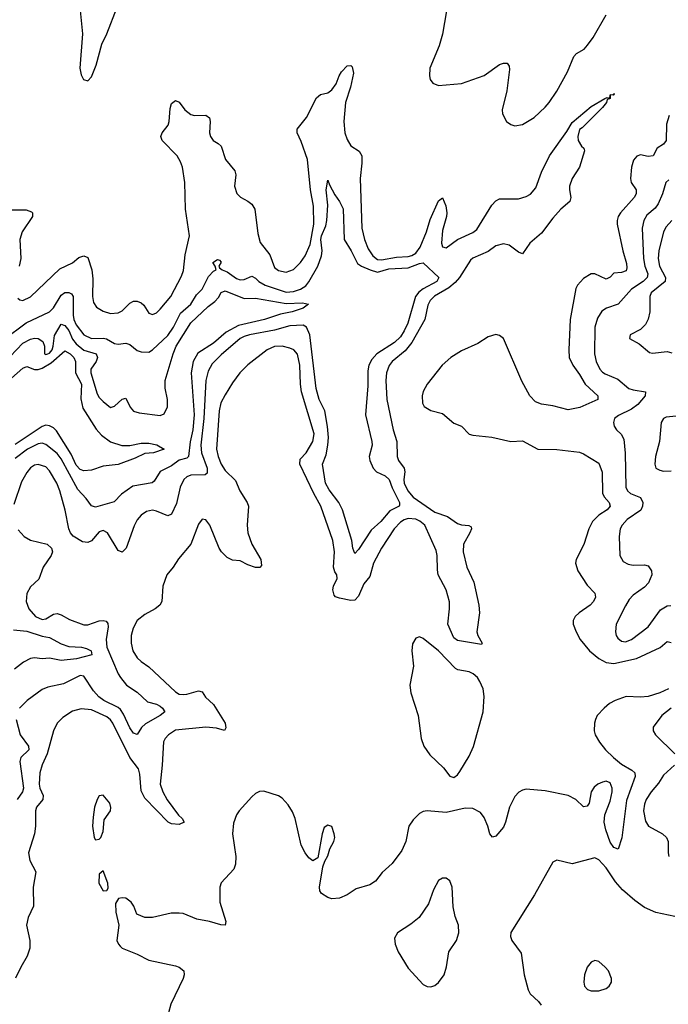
# Model space of a CAD drawing. Header units: inches. Extents: x 1682530 to 1839546, y 640742 to 791647.
# Tile 304 of 656: x 1736153 to 1739555, y 703314 to 708484. Entities that reach past the tile are written whole.
import ezdxf

# ---------------------------------------------------------------- set-up
doc = ezdxf.new("R2010")
doc.units = ezdxf.units.IN
doc.header["$MEASUREMENT"] = 0
doc.layers.add('B7730', color=7, linetype='Continuous')

msp = doc.modelspace()

# ---------------------------------------------------------------- linework, layer by layer
at = {"layer": 'B7730', "color": 5}
for points, elevation in [([(1736467.3, 708567.3), (1736481.7, 708410), (1736468.7, 708230), (1736475.1, 708195.1), (1736488, 708170), (1736510, 708163.8), (1736530, 708184.9), (1736554.2, 708245.8), (1736584.1, 708355.9), (1736610.6, 708409.4), (1736664.2, 708550)], 620), ([(1738391.9, 708530), (1738371.5, 708408.5), (1738352.8, 708347.2), (1738304.9, 708230), (1738301.7, 708190), (1738306, 708170), (1738320.5, 708150), (1738350, 708138), (1738470, 708149), (1738590, 708191.1), (1738670, 708249.1), (1738690, 708256.1), (1738710, 708255.8), (1738720.7, 708240.7), (1738722.6, 708222.6), (1738708.7, 708110), (1738683.9, 708010), (1738685.5, 707990), (1738707, 707950), (1738730, 707933.4), (1738750, 707927.2), (1738790, 707933), (1738852.1, 707970), (1738910, 708024.5), (1738929.8, 708050), (1738970, 708108.1), (1739026.5, 708210), (1739059.5, 708290), (1739074, 708306), (1739113.5, 708330), (1739132, 708350), (1739161.4, 708390), (1739229.7, 708510)], 620), ([(1736142.7, 707022.7), (1736153.1, 707013.1), (1736170, 707010.3), (1736210, 707029.1), (1736363.4, 707176.6), (1736430, 707207), (1736464, 707236), (1736490, 707245), (1736510, 707236), (1736530.8, 707170.8), (1736535.9, 707124.1), (1736535.3, 707030), (1736540.1, 707000.1), (1736555.6, 706975.6), (1736590, 706954.2), (1736630, 706942), (1736670, 706945.8), (1736690, 706955.2), (1736730, 706995.5), (1736750, 707006.5), (1736770, 707006.7), (1736790, 706998.2), (1736804.7, 706984.7), (1736830, 706943.1), (1736850, 706936.5), (1736870, 706945), (1736890, 706963.9), (1736946.1, 707030), (1737001.9, 707138.1), (1737012.7, 707167.3), (1737020.2, 707250), (1737043.2, 707350), (1737023.2, 707490), (1737018.5, 707630), (1737006.9, 707710), (1736997.3, 707737.3), (1736978.3, 707770), (1736899.8, 707850), (1736893.6, 707870), (1736900.3, 707890), (1736932.5, 707930), (1736937.7, 707950), (1736941.4, 708018.6), (1736950, 708044), (1736970, 708060.5), (1736990, 708050.4), (1737019.6, 708010), (1737050, 707986.7), (1737070, 707980.9), (1737130, 707982), (1737148.4, 707968.4), (1737152.9, 707950), (1737149.1, 707890), (1737153.1, 707870), (1737168.2, 707850), (1737194.6, 707834.6), (1737210, 707819.3), (1737233.2, 707750), (1737280.8, 707690), (1737286.9, 707670), (1737280.2, 707610), (1737291.8, 707571.8), (1737311.6, 707551.6), (1737350, 707531.8), (1737370, 707515.8), (1737386.1, 707490), (1737402.1, 707362.1), (1737414.6, 707314.6), (1737465.3, 707250), (1737490, 707182.6), (1737510, 707167.1), (1737550, 707158.2), (1737590, 707173.2), (1737626.3, 707210), (1737650, 707244.7), (1737676.2, 707303.8), (1737696.6, 707410), (1737694.9, 707505.1), (1737679.1, 707590), (1737662.9, 707750), (1737630, 707845.1), (1737608.2, 707890), (1737608.8, 707910), (1737657.2, 707970), (1737710, 708073.1), (1737730, 708091.7), (1737770, 708100.3), (1737790, 708115.6), (1737813.5, 708146.5), (1737828.4, 708190), (1737840.3, 708210), (1737870, 708242), (1737890, 708243.8), (1737897.1, 708237.1), (1737904.2, 708204.2), (1737888.7, 708130), (1737861.1, 708050), (1737854, 707950), (1737858.3, 707890), (1737870, 707854.4), (1737890, 707821.3), (1737933.7, 707793.7), (1737947.9, 707770), (1737948, 707730), (1737939.1, 707650), (1737946.8, 707390), (1737960.8, 707330), (1737981.2, 707281.2), (1738004.6, 707244.6), (1738030, 707225.4), (1738050, 707223.9), (1738130, 707237.1), (1738190, 707240.3), (1738210, 707246), (1738230, 707258.7), (1738253, 707290), (1738286.7, 707370), (1738305.5, 707434.5), (1738350, 707533.4), (1738370, 707548.4), (1738387.4, 707507.4), (1738393.5, 707470), (1738392.3, 707450), (1738370, 707378), (1738365.9, 707310), (1738371, 707291), (1738390, 707285.4), (1738449.3, 707330.7), (1738530, 707367.4), (1738550, 707382.5), (1738630, 707510.2), (1738650, 707532.7), (1738670, 707542.9), (1738770, 707542.9), (1738810, 707555), (1738832.6, 707567.4), (1738859.4, 707600.6), (1738890, 707684.4), (1738931.1, 707770), (1739022.1, 707897.9), (1739050, 707944.2), (1739150, 708027.8), (1739222.7, 708070), (1739234.9, 708074.9), (1739249.2, 708070.8), (1739249.7, 708090), (1739267.9, 708092.1), (1739270, 708096), (1739273.2, 708093.2), (1739267, 708087), (1739250.7, 708089.3), (1739250.3, 708070), (1739234.6, 708065.4), (1739231.6, 708050), (1739210, 708023.5), (1739103.9, 707916.1), (1739090, 707908), (1739081, 707870), (1739082, 707850), (1739099.6, 707819.6), (1739112, 707810), (1739114.8, 707794.8), (1739090, 707709), (1739050.3, 707649.7), (1739037.6, 707610), (1739036.5, 707590), (1739044.2, 707550), (1739038.9, 707530), (1738991.1, 707488.9), (1738950, 707442.6), (1738890, 707362.4), (1738829.5, 707310.5), (1738790, 707254.7), (1738770, 707262.8), (1738720.2, 707300.2), (1738690, 707308), (1738650, 707296.1), (1738610, 707267.7), (1738530, 707231.2), (1738518.2, 707221.8), (1738459.9, 707130), (1738436.5, 707103.5), (1738403.8, 707076.2), (1738327.9, 707032.1), (1738305.8, 707010), (1738294.6, 706985.4), (1738277.7, 706910), (1738210.3, 706789.7), (1738174.4, 706745.6), (1738106.8, 706690), (1738090.7, 706669.3), (1738076.1, 706630), (1738073, 706590), (1738078.5, 706490), (1738112.5, 706330), (1738131.1, 706270), (1738132.8, 706190), (1738139.8, 706170), (1738170.1, 706130), (1738173.3, 706110), (1738167.7, 706070), (1738170.1, 706050.1), (1738188.1, 706010), (1738217.6, 705977.6), (1738330, 705897.7), (1738396.1, 705876.1), (1738450, 705839.3), (1738470, 705832), (1738508.9, 705828.9), (1738521, 705821), (1738522.3, 705810), (1738513.9, 705790), (1738480.9, 705730), (1738479.8, 705690), (1738498.5, 705610), (1738534.8, 705530), (1738560.9, 705410), (1738564.6, 705370), (1738550.3, 705270), (1738556.5, 705250), (1738579.5, 705210), (1738575.9, 705204.1), (1738450, 705224.7), (1738430, 705237.7), (1738397.9, 705310), (1738408.3, 705390), (1738408, 705428), (1738389.9, 705490), (1738348.8, 705570), (1738344.1, 705595.9), (1738342.9, 705670), (1738337.1, 705697.1), (1738277.2, 705830), (1738251.8, 705851.8), (1738230, 705861.5), (1738190, 705865.3), (1738170, 705858.7), (1738150, 705845.8), (1738116.7, 705810), (1738050.1, 705710), (1738009.6, 705630), (1737990, 705561.3), (1737958.6, 705521.4), (1737930, 705456.9), (1737910, 705436.2), (1737890, 705434.5), (1737830, 705447.3), (1737810, 705454.7), (1737802.8, 705462.8), (1737795.4, 705490), (1737799.8, 705510), (1737818.9, 705550), (1737816.9, 705570), (1737805.4, 705585.4), (1737799.2, 705610), (1737803.8, 705690), (1737795.5, 705750), (1737732.9, 705930), (1737695.7, 705995.7), (1737621.6, 706150), (1737623.5, 706176.5), (1737655.2, 706210), (1737691.1, 706270), (1737697.9, 706310), (1737631.7, 706530), (1737625.3, 706570), (1737623.2, 706670), (1737610, 706727.3), (1737591.1, 706750), (1737570, 706760.3), (1737530, 706769.8), (1737490, 706767.7), (1737450.3, 706750), (1737350, 706672.4), (1737307.6, 706630), (1737270, 706578), (1737230, 706515.1), (1737208.4, 706471.6), (1737199.4, 706430), (1737185.8, 706230), (1737194.2, 706190), (1737210.1, 706150.1), (1737230, 706117.2), (1737284.4, 706064.4), (1737308.2, 706010), (1737346, 705950), (1737353.8, 705930), (1737345.8, 705830), (1737349.2, 705789.2), (1737370.3, 705730), (1737417.6, 705650), (1737422, 705618), (1737412.7, 705607.3), (1737390, 705608.2), (1737350, 705621.3), (1737310, 705643.5), (1737270, 705646.6), (1737241, 705661), (1737212, 705690), (1737199.3, 705710), (1737150, 705829.6), (1737130, 705857.6), (1737110, 705861.6), (1737090, 705834.5), (1737050.2, 705730), (1736986.3, 705653.7), (1736958.8, 705610), (1736924.9, 705570), (1736904.6, 705510), (1736898, 705430), (1736888.7, 705410), (1736863.7, 705390), (1736810, 705361.8), (1736769.2, 705330), (1736747.5, 705290), (1736736.9, 705250), (1736737.2, 705210), (1736747.1, 705170), (1736770, 705133.4), (1736790, 705114.3), (1736830, 705086.9), (1736970, 704955.2), (1736990, 704943), (1737010, 704940.2), (1737030, 704943.5), (1737090, 704960.8), (1737110, 704954.4), (1737127.4, 704927.4), (1737170, 704888.3), (1737230.9, 704790), (1737234.7, 704765.3), (1737227.7, 704752.3), (1737184.5, 704764.5), (1737130, 704768.7), (1736970, 704754.1), (1736933.4, 704730), (1736916.1, 704710), (1736907.8, 704692.2), (1736900.8, 704570), (1736889.5, 704470), (1736904, 704430), (1736927.2, 704387.2), (1736986.7, 704306.7), (1737005.8, 704290), (1737016, 704270), (1736990, 704258), (1736950, 704262.7), (1736931.5, 704270), (1736810, 704396.6), (1736790, 704435.8), (1736783.6, 704523.6), (1736776.2, 704550), (1736729.9, 704609.9), (1736641, 704790), (1736628.4, 704808.4), (1736610, 704823.2), (1736530, 704860.4), (1736475.1, 704865), (1736430, 704853), (1736379.5, 704820.5), (1736350, 704791.2), (1736330.1, 704749.9), (1736297.1, 704630), (1736270, 704572.6), (1736258.4, 704530), (1736255.1, 704470), (1736258.9, 704450), (1736276.4, 704410), (1736274.3, 704390), (1736241.5, 704350), (1736236.2, 704330), (1736235.8, 704250), (1736230.7, 704210), (1736198.9, 704110), (1736206.8, 704070), (1736238.1, 704010), (1736223.3, 703930), (1736224.7, 703830), (1736198.1, 703770), (1736189.5, 703730), (1736206.7, 703650), (1736206.5, 703610), (1736192.8, 703567.2), (1736158.2, 703510), (1736131.7, 703451.7)], 580), ([(1739559.6, 707980.4), (1739545.3, 707934.7), (1739544.4, 707850), (1739530.2, 707830), (1739496.5, 707810), (1739474.9, 707770), (1739450, 707766.2), (1739410, 707775.4), (1739390, 707767.6), (1739373.3, 707746.7), (1739362.2, 707710), (1739357.5, 707650), (1739360.7, 707630), (1739386.4, 707590), (1739386.4, 707570), (1739376.6, 707550), (1739303.5, 707470), (1739291.6, 707450), (1739286.4, 707430), (1739286.7, 707410), (1739316.4, 707270), (1739336.1, 707203.9), (1739338.1, 707181.9), (1739333.8, 707166.2), (1739310, 707156.9), (1739270, 707154), (1739250, 707132.2), (1739230, 707122.5), (1739170.3, 707149.7), (1739150, 707149.7), (1739110, 707124.7), (1739079.6, 707090), (1739070, 707072), (1739040.9, 706910), (1739033, 706750), (1739035.2, 706710), (1739053.5, 706670), (1739090, 706620.7), (1739119.5, 706570), (1739184.7, 706510), (1739184.9, 706490), (1739091.7, 706448.3), (1739030, 706435), (1738950, 706456.5), (1738890, 706465.6), (1738858.2, 706478.2), (1738829.2, 706509.2), (1738786, 706586), (1738691, 706810), (1738670, 706826.3), (1738650, 706831.2), (1738610, 706819.7), (1738556.9, 706783.1), (1738470, 706745), (1738414.3, 706710), (1738369.1, 706670), (1738290, 706569.7), (1738270, 706532.8), (1738264.7, 706510), (1738265.4, 706470), (1738273.7, 706453.7), (1738310, 706432.6), (1738370, 706416), (1738430, 706365.7), (1738470.7, 706350), (1738510, 706308.4), (1738530, 706302), (1738630, 706292.6), (1738730, 706268.7), (1738790, 706272.2), (1738870, 706228.7), (1738970, 706227.9), (1739090, 706213), (1739110, 706205.5), (1739190, 706155.8), (1739208.8, 706108.8), (1739210, 705998), (1739219.1, 705979.1), (1739244.2, 705950), (1739250.2, 705930), (1739234, 705910), (1739190, 705883.2), (1739157.4, 705850), (1739138.5, 705810), (1739111.5, 705728.5), (1739071.8, 705650), (1739068.7, 705630), (1739081.1, 705590), (1739130, 705514.9), (1739170, 705473.4), (1739172.7, 705452.8), (1739162.4, 705430), (1739144.4, 705410), (1739086.7, 705370), (1739066, 705350), (1739056.5, 705330), (1739056.5, 705310), (1739072.3, 705270), (1739093.2, 705230), (1739141.8, 705170), (1739191, 705130), (1739230, 705108.8), (1739270, 705104.5), (1739387.7, 705130), (1739512.1, 705187.9), (1739550, 705218.8), (1739570, 705214)], 620), ([(1736070, 706804.1), (1736187.7, 706892.3), (1736310, 706949.4), (1736330, 706971.7), (1736370, 707038.5), (1736390, 707051), (1736410, 707052), (1736424.7, 707044.7), (1736433.3, 707030), (1736433, 706933), (1736436.8, 706910), (1736450, 706882.1), (1736490, 706829.2), (1736530, 706810.1), (1736590, 706812.5), (1736608.2, 706808.2), (1736650, 706783.5), (1736670, 706780.2), (1736710, 706785.2), (1736730, 706778.8), (1736770, 706747.6), (1736790, 706739.6), (1736830, 706738.7), (1736850, 706751.5), (1736930, 706825.9), (1736959.9, 706870), (1736996.2, 706943.8), (1737050.4, 706990), (1737080.6, 707039.4), (1737110.6, 707070), (1737143.8, 707136.2), (1737170, 707164.4), (1737183.7, 707170), (1737179, 707190), (1737166, 707210), (1737190, 707225.5), (1737201.4, 707221.4), (1737210.3, 707210.3), (1737197.3, 707190), (1737201.6, 707181.6), (1737215.5, 707170), (1737241, 707161), (1737290, 707125.1), (1737310, 707117.8), (1737330, 707120.6), (1737370, 707136.8), (1737390, 707127.7), (1737407, 707110), (1737440.2, 707090), (1737550, 707053.4), (1737590, 707057), (1737626.6, 707070), (1737653, 707087), (1737670, 707107.9), (1737716.5, 707190), (1737736.2, 707243.8), (1737740.3, 707270), (1737731.9, 707330), (1737735.2, 707350), (1737758.6, 707401.4), (1737764.1, 707430), (1737769.9, 707510), (1737760.3, 707590), (1737770, 707641), (1737777.3, 707617.3), (1737805.1, 707565.1), (1737830.1, 707530.1), (1737850.4, 707490.4), (1737854.7, 707330), (1737891.6, 707270), (1737924.6, 707204.6), (1737945.2, 707190), (1737990.8, 707170), (1738030, 707159.2), (1738090, 707176.8), (1738190, 707180.9), (1738250, 707204.7), (1738270, 707207.5), (1738351.2, 707130), (1738340.2, 707110), (1738268.5, 707071.5), (1738246.1, 707053.9), (1738228.4, 707031.6), (1738188.7, 706890), (1738170.5, 706850), (1738150, 706819.6), (1738118.8, 706790), (1738026.7, 706730), (1738000.2, 706699.8), (1737985.1, 706670), (1737979.7, 706640.4), (1737978.6, 706561.4), (1737967.6, 706410), (1738000.5, 706270), (1738001.2, 706250), (1737986.6, 706190), (1737990.1, 706170), (1738007.5, 706130), (1738024.8, 706110), (1738070, 706088.8), (1738090.6, 706070.6), (1738107, 706027), (1738145.6, 705950), (1738144.8, 705935.2), (1738142.7, 705930), (1738094.8, 705905.2), (1738047.9, 705850), (1737996.5, 705803.5), (1737930, 705701.6), (1737910, 705680.9), (1737899.8, 705710), (1737895.5, 705750), (1737846.8, 705910), (1737827.8, 705950), (1737775.4, 706015.4), (1737756.7, 706050), (1737741.6, 706150), (1737760.3, 706199.7), (1737769, 706250), (1737772.1, 706290), (1737768.1, 706348.1), (1737753.2, 706430), (1737723.7, 706490), (1737707.7, 706547.7), (1737674.5, 706830), (1737657.4, 706870), (1737640.5, 706880.5), (1737570, 706876.7), (1737490, 706853.2), (1737358.3, 706830), (1737330, 706820.5), (1737310, 706809.9), (1737210, 706725), (1737162.4, 706677.6), (1737140.7, 706639.3), (1737129.2, 706590), (1737119.4, 706390), (1737102.7, 706250), (1737106.5, 706210), (1737135.7, 706130), (1737136.5, 706103.5), (1737125.2, 706094.8), (1737050, 706093.2), (1737030, 706083.9), (1737014.3, 706070), (1736994.5, 706030), (1736975.5, 705944.5), (1736950, 705888.6), (1736930, 705878.4), (1736870, 705904.1), (1736850, 705908.4), (1736817.9, 705902.1), (1736790, 705882.4), (1736770, 705858.5), (1736753.1, 705826.9), (1736710.8, 705709.2), (1736690, 705688.3), (1736670, 705697.4), (1736613.8, 705790), (1736590, 705802), (1736570, 705795.6), (1736530, 705747.8), (1736510, 705738.5), (1736482.8, 705742.8), (1736432.6, 705772.6), (1736418.7, 705790), (1736410.5, 705810.5), (1736391.5, 705908.5), (1736364.3, 706010), (1736347.3, 706050), (1736310, 706114.8), (1736290, 706135.6), (1736250, 706149), (1736230, 706144.6), (1736210, 706131.5), (1736190, 706106.2), (1736162.9, 706057.1), (1736121.8, 705938.2)], 560), ([(1739557.5, 707642.5), (1739543, 707630), (1739525, 707570), (1739501.9, 707518.1), (1739485.5, 707494.5), (1739442.3, 707457.7), (1739425.9, 707430), (1739418.6, 707390), (1739425.5, 707230), (1739431.6, 707190), (1739447.5, 707150), (1739444.7, 707130), (1739423.3, 707110), (1739361.8, 707070), (1739291.3, 706990), (1739230.1, 706969.9), (1739206.8, 706953.2), (1739183.1, 706916.9), (1739168.9, 706870), (1739167.6, 706730), (1739176.8, 706690), (1739196.5, 706650), (1739210, 706632.9), (1739223.9, 706623.9), (1739290, 706596.9), (1739348.2, 706548.2), (1739370, 706540.6), (1739435.5, 706530), (1739433.8, 706510), (1739395.5, 706464.5), (1739361.2, 706438.8), (1739293.9, 706406.1), (1739273.7, 706390), (1739267.9, 706370), (1739270.3, 706350), (1739284.2, 706330), (1739308.7, 706308.7), (1739321.8, 706281.8), (1739329, 706209), (1739333.2, 706030), (1739341.8, 706010), (1739356.1, 705996.1), (1739410, 705975), (1739421, 705950), (1739419.9, 705930), (1739410.3, 705909.7), (1739339.7, 705860.4), (1739312.9, 705830), (1739302.7, 705810), (1739296.8, 705770), (1739301.2, 705670), (1739318.8, 705638.8), (1739344.8, 705624.8), (1739370, 705620.9), (1739430, 705622), (1739450, 705616.5), (1739467.6, 705590), (1739469.1, 705570), (1739452.1, 705527.9), (1739430, 705504.7), (1739370, 705462.2), (1739350, 705439.7), (1739330, 705406), (1739282.2, 705310), (1739277.6, 705270), (1739282, 705250), (1739290, 705237.6), (1739310, 705221.8), (1739330, 705218.2), (1739362, 705230), (1739450, 705296), (1739515, 705385), (1739550, 705406.8), (1739568.2, 705408.2)], 640), ([(1736086.6, 707486.6), (1736186.5, 707486.5), (1736214.9, 707474.9), (1736219.3, 707470), (1736220.3, 707450), (1736166.8, 707370), (1736153.2, 707330), (1736158.5, 707230), (1736150.2, 707190)], 580), ([(1739574, 707430), (1739543.9, 707396.1), (1739530.1, 707369.9), (1739505.1, 707270), (1739502.2, 707230), (1739509.7, 707190), (1739539.6, 707130), (1739538.3, 707110), (1739466.1, 707050), (1739457.8, 707030), (1739457.6, 706950), (1739448.8, 706911.2), (1739435.6, 706884.4), (1739410, 706857.6), (1739354.8, 706830), (1739351, 706810), (1739402.3, 706782.3), (1739456.5, 706736.5), (1739472.9, 706732.9), (1739550, 706742.5), (1739574.4, 706734.4)], 660), ([(1736070, 706681.2), (1736170, 706785), (1736210, 706806.9), (1736230, 706811.6), (1736250, 706809.5), (1736275.2, 706795.2), (1736283, 706770), (1736283.8, 706730), (1736290, 706725.5), (1736301.3, 706730), (1736310, 706733.8), (1736322.8, 706750), (1736329.1, 706770), (1736334.8, 706825.2), (1736370, 706884.8), (1736390, 706879.2), (1736410, 706852.9), (1736430, 706807), (1736450, 706782.5), (1736490, 706749.7), (1736553.4, 706730), (1736560.8, 706710), (1736554.7, 706690), (1736526.9, 706650), (1736525.8, 706630), (1736560.2, 706520.2), (1736570, 706501.2), (1736590, 706478.8), (1736630, 706447.8), (1736650, 706454.9), (1736690, 706491.3), (1736710, 706496.5), (1736733.2, 706450), (1736750, 706429.2), (1736780.1, 706420.1), (1736890, 706405.8), (1736910, 706414), (1736928.3, 706451.7), (1736929, 706490), (1736915.4, 706550), (1736916.6, 706590), (1736957.8, 706730), (1736973.7, 706770), (1737050, 706892.2), (1737141.3, 706978.7), (1737176.2, 707003.8), (1737195, 707025), (1737210, 707052), (1737230, 707060.9), (1737330, 707021.1), (1737390, 707021.9), (1737550, 706993.9), (1737637.2, 706997.2), (1737667.3, 706990), (1737640.4, 706970), (1737582, 706950), (1737521.2, 706938.8), (1737436.3, 706910), (1737301.1, 706878.9), (1737236.1, 706843.9), (1737170, 706785.5), (1737087.1, 706732.9), (1737063.1, 706690), (1737051.7, 706630), (1737068.5, 706410), (1737061.2, 706330), (1737047, 706267), (1737038.7, 706190), (1737030, 706182.6), (1736990, 706171.4), (1736950, 706142.2), (1736890, 706111.4), (1736858.3, 706061.7), (1736847.3, 706052.7), (1736745.9, 706034.1), (1736687.8, 705992.2), (1736648, 705952), (1736550, 705924), (1736530, 705931.8), (1736501.7, 705970), (1736457.1, 706017.1), (1736370, 706177.7), (1736350, 706206.4), (1736290, 706254.3), (1736270, 706259.9), (1736250, 706257.3), (1736194.5, 706230), (1736130, 706180.1)], 540), ([(1736050, 706550.1), (1736170, 706654.6), (1736190, 706662.5), (1736230, 706647.9), (1736250, 706647.7), (1736270, 706653.9), (1736318.3, 706681.7), (1736390, 706744.6), (1736418.1, 706730), (1736436.3, 706710), (1736445.1, 706690), (1736445.1, 706630), (1736477.6, 706570), (1736473.3, 706493.3), (1736484.8, 706444.8), (1736554.2, 706334.2), (1736582.3, 706302.3), (1736630, 706267.8), (1736688.6, 706248.6), (1736730, 706247.6), (1736790, 706260.9), (1736830, 706260.9), (1736872.6, 706252.6), (1736910.5, 706230), (1736854.8, 706210), (1736810, 706206.2), (1736758.6, 706181.4), (1736670, 706148), (1736590, 706140.2), (1736530, 706118.4), (1736490, 706115.2), (1736470, 706122.5), (1736450, 706144.7), (1736422.2, 706202.2), (1736345.9, 706325.9), (1736330, 706341.7), (1736310, 706351.7), (1736290, 706354.7), (1736270, 706348.8), (1736130, 706253.1)], 520), ([(1739597, 706403), (1739543.2, 706396.8), (1739529.1, 706390), (1739517.2, 706370), (1739509.2, 706270), (1739487.2, 706190), (1739483.9, 706150), (1739490.3, 706130), (1739510, 706118.2), (1739530, 706113.7), (1739570, 706115)], 660), ([(1736145.1, 705805.1), (1736176.6, 705770), (1736210, 705751.1), (1736297, 705730), (1736319.6, 705710), (1736325.2, 705690), (1736318.5, 705670), (1736275.8, 705610), (1736252.8, 705547.2), (1736210, 705506.2), (1736190, 705471.5), (1736186.8, 705430), (1736200.2, 705390), (1736236.1, 705350), (1736270, 705334.6), (1736290, 705338.6), (1736330, 705362.9), (1736350, 705365.6), (1736370, 705359.7), (1736414.7, 705334.7), (1736490, 705306.4), (1736510, 705306.1), (1736570, 705327.3), (1736590.2, 705330.2), (1736606.2, 705326.2), (1736614.6, 705314.6), (1736616.3, 705296.3), (1736605.7, 705230), (1736609.7, 705190), (1736668.7, 705050), (1736681, 705030), (1736713.4, 704990), (1736770, 704953.4), (1736823.2, 704903.2), (1736870.3, 704890), (1736890, 704879.8), (1736902.8, 704870), (1736914.6, 704850), (1736890.4, 704830), (1736812.3, 704787.7), (1736792.7, 704767.3), (1736770, 704731.2), (1736750, 704737.2), (1736730, 704766), (1736698.1, 704838.1), (1736681.8, 704861.8), (1736670, 704872.3), (1736594.5, 704910), (1736568.6, 704928.6), (1736540.7, 704960.7), (1736490, 705037.5), (1736470, 705041), (1736383.6, 704996.4), (1736300.5, 704979.5), (1736270, 704967.7), (1736191.8, 704910), (1736152.2, 704870)], 560), ([(1736120, 705280), (1736190, 705273.4), (1736270, 705247.6), (1736310, 705239.6), (1736370, 705207), (1736410, 705192.8), (1736478, 705190), (1736503.4, 705183.4), (1736528.2, 705170), (1736531.6, 705150), (1736451.5, 705128.5), (1736370, 705119.1), (1736310, 705131.9), (1736270, 705127.7), (1736230, 705133.6), (1736210, 705130.4), (1736172.3, 705110), (1736126.4, 705073.6)], 540), ([(1739556.3, 704970), (1739510, 704949.5), (1739450, 704930.9), (1739410, 704926.5), (1739334, 704930), (1739276.5, 704910), (1739246.6, 704893.4), (1739217.9, 704870), (1739182.6, 704830), (1739173.5, 704810), (1739168.2, 704790), (1739167.1, 704750), (1739172, 704730), (1739194, 704690), (1739226.3, 704650), (1739267, 704610), (1739310, 704575.9), (1739364.2, 704544.2), (1739378.8, 704530), (1739380.5, 704510), (1739335.8, 704384.2), (1739311.7, 704188.3), (1739291.8, 704128.2), (1739270, 704137.6), (1739250, 704166.3), (1739227, 704230), (1739218.7, 704270), (1739222.4, 704310), (1739250, 704380.4), (1739260.4, 704430), (1739261.4, 704450), (1739250, 704477.1), (1739230, 704485.8), (1739210, 704481.3), (1739184.9, 704470), (1739165.5, 704454.5), (1739151.2, 704430), (1739140.3, 704370), (1739130, 704354.5), (1739110, 704351.6), (1739069.5, 704390), (1739030, 704411.1), (1738910, 704436.1), (1738810, 704444.1), (1738790, 704439.3), (1738771.4, 704428.6), (1738750, 704405.7), (1738722.8, 704350), (1738701.1, 704270), (1738690, 704244.4), (1738650, 704197.4), (1738632.3, 704192.3), (1738619.1, 704210), (1738608.7, 704250), (1738590, 704294.5), (1738570, 704320.9), (1738530, 704342.9), (1738490, 704344.7), (1738390, 704321), (1738290, 704329.7), (1738270, 704326), (1738250, 704315.6), (1738216.2, 704283.8), (1738194.6, 704250), (1738179.2, 704170), (1738157.3, 704122.7), (1738106.8, 704053.2), (1738053.8, 704006.2), (1738018.6, 703961.4), (1737990, 703941.3), (1737918.7, 703921.3), (1737870, 703889.7), (1737830, 703871.3), (1737790, 703867.6), (1737770, 703874.5), (1737736.6, 703896.6), (1737726.6, 703910), (1737726, 703930), (1737743.1, 704036.9), (1737753.6, 704066.4), (1737770, 704094), (1737779, 704130), (1737801.2, 704170), (1737805.2, 704190), (1737802.7, 704210), (1737790, 704248.7), (1737770, 704255.3), (1737750, 704242), (1737738.8, 704210), (1737716, 704084), (1737690, 704068), (1737670, 704084), (1737650, 704109.4), (1737630, 704149.3), (1737598, 704290), (1737584.2, 704324.2), (1737561.7, 704361.7), (1737530, 704397.4), (1737510, 704408.4), (1737432.7, 704432.7), (1737411.5, 704431.5), (1737390, 704421.6), (1737370, 704403), (1737304.2, 704330), (1737290.1, 704309.9), (1737273.9, 704266.1), (1737268.8, 704210), (1737286.8, 704090), (1737285.2, 704050), (1737275.4, 704024.6), (1737210, 703952), (1737202.4, 703930), (1737202.7, 703850), (1737234.9, 703750), (1737230.5, 703729.5), (1737208.3, 703731.7), (1737149.3, 703750), (1737081.4, 703761.4), (1737010, 703790.9), (1736990, 703793.3), (1736947.1, 703792.9), (1736850, 703769.7), (1736810, 703769.7), (1736768.2, 703788.2), (1736751.5, 703830), (1736738.4, 703850), (1736710, 703871.3), (1736690, 703873.6), (1736670.5, 703869.5), (1736655.9, 703844.1), (1736658, 703798), (1736673, 703730), (1736662.4, 703650), (1736670.5, 703630), (1736679.9, 703619.9), (1736690.8, 703610), (1736770, 703578), (1736830, 703545.5), (1736970, 703516.9), (1736990, 703508.8), (1737014.4, 703490), (1737016.5, 703470), (1737010.3, 703450), (1736945.4, 703314.6), (1736934, 703270)], 620), ([(1739570, 704868.8), (1739521.3, 704830), (1739474.9, 704770), (1739475.5, 704750), (1739487.7, 704730), (1739589.1, 704630)], 640), ([(1736134.4, 704810), (1736156.2, 704730), (1736198.5, 704670), (1736200.2, 704650), (1736159.7, 704610), (1736153.7, 704590), (1736173.7, 704450), (1736168.4, 704430), (1736139.8, 704390)], 560), ([(1739587.4, 704570), (1739530, 704516.9), (1739504.4, 704475.6), (1739465.6, 704430), (1739439.8, 704390), (1739430, 704364.5), (1739425, 704330), (1739435.3, 704275.3), (1739450.4, 704250), (1739524.9, 704210), (1739546.4, 704190), (1739554.9, 704170), (1739554, 704110), (1739558.3, 704090)], 640), ([(1739590, 703774.7), (1739490, 703797.2), (1739430, 703822), (1739379, 703859), (1739314.7, 703914.7), (1739277.5, 703957.5), (1739230, 704030.7), (1739190, 704073.1), (1739170, 704083.5), (1739050, 704051.1), (1738970, 704071.6), (1738950, 704060.9), (1738853.4, 703890), (1738728.5, 703691.5), (1738727.3, 703670), (1738734, 703650), (1738783.1, 703583.1), (1738799.1, 703470), (1738819.7, 703390), (1738831.2, 703370), (1738873.8, 703330), (1738887.4, 703310)], 640)]:
    msp.add_lwpolyline(points, dxfattribs=dict(at, elevation=elevation))
for points, elevation in [([(1738250, 705243.9), (1738230, 705237.4), (1738212.5, 705207.5), (1738210.1, 705170), (1738218.4, 705090), (1738198.9, 704990), (1738205, 704950), (1738243.6, 704830), (1738259.1, 704710), (1738273.4, 704670), (1738304.6, 704624.6), (1738375.6, 704555.6), (1738410, 704512.7), (1738430, 704506), (1738450, 704519.1), (1738462.5, 704537.5), (1738510, 704616.4), (1738532.5, 704667.5), (1738583.7, 704850), (1738589, 704930), (1738583.7, 704970), (1738567.4, 705010), (1738553.6, 705030), (1738531.6, 705050), (1738510, 705060.2), (1738450.8, 705070.8), (1738438.3, 705078.3), (1738350, 705170.9), (1738270, 705235.5)], 620), ([(1736590, 704412.8), (1736570, 704409.5), (1736558.9, 704390), (1736545.5, 704350), (1736537.6, 704297.6), (1736535.3, 704250), (1736544.4, 704190), (1736550, 704178.8), (1736570, 704180.7), (1736578, 704190), (1736590, 704222), (1736596.2, 704283.8), (1736629.6, 704330), (1736631.8, 704348.2), (1736626.3, 704370)], 620), ([(1736590, 704015.3), (1736570, 703998), (1736568.9, 703950), (1736590, 703911), (1736610, 703911.3), (1736616.2, 703923.8), (1736615.6, 703950)], 620), ([(1738390, 703977.2), (1738370, 703976), (1738350, 703964), (1738323.9, 703916.1), (1738297.2, 703842.8), (1738249, 703771), (1738205.1, 703734.9), (1738134.8, 703690), (1738119.1, 703660.9), (1738122.4, 703630), (1738138.7, 703590), (1738190, 703504.4), (1738270, 703419.1), (1738290, 703408.2), (1738310, 703406.4), (1738330, 703413), (1738350, 703428.2), (1738378.7, 703470), (1738391.9, 703511.9), (1738404.5, 703590), (1738444, 703650), (1738457.2, 703690), (1738454.5, 703730), (1738436.3, 703776.3), (1738426.2, 703826.2), (1738420.9, 703930), (1738410, 703962)], 640), ([(1739170, 703543.7), (1739150, 703536), (1739130.3, 703509.7), (1739116.4, 703470), (1739112.7, 703430), (1739115.5, 703410), (1739132, 703392), (1739150, 703386), (1739190, 703385.3), (1739230, 703398), (1739245.6, 703410), (1739256.9, 703430), (1739256.9, 703450), (1739240.7, 703490), (1739224.5, 703510), (1739190, 703539.5)], 660)]:
    msp.add_lwpolyline(points, close=True, dxfattribs=dict(at, elevation=elevation))

doc.saveas('drawing.dxf')
